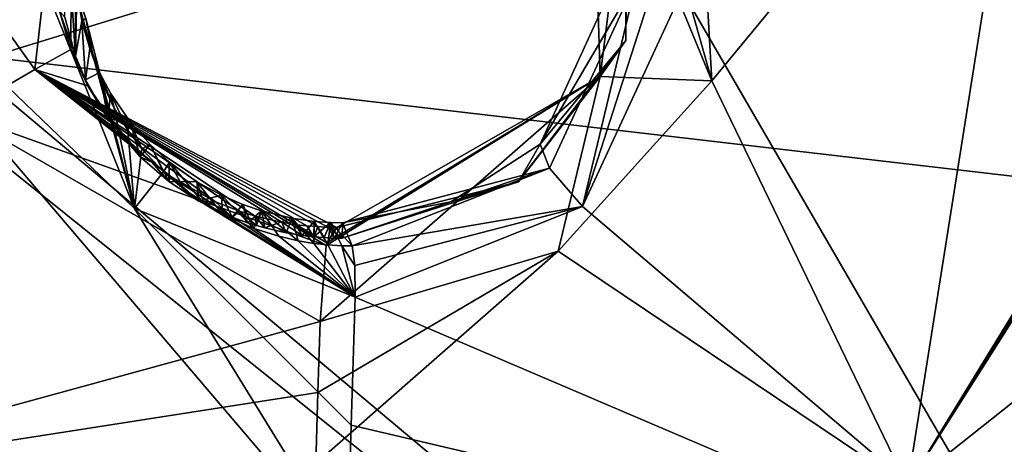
# Model space of a CAD drawing. Header units: millimetres. Extents: x -147 to 294, y -82 to 275.
# Tile 273 of 609: x 233.03 to 240.27, y 177.63 to 180.76. Entities that reach past the tile are written whole.
import ezdxf

# ---------------------------------------------------------------- set-up
doc = ezdxf.new("R2010")
doc.units = ezdxf.units.MM
doc.header["$LTSCALE"] = 67.506716
for name, color, linetype in [('1844', 7, 'CONTINUOUS'), ('1845', 7, 'CONTINUOUS'), ('2835', 7, 'CONTINUOUS'), ('2872', 7, 'CONTINUOUS'), ('2873', 7, 'CONTINUOUS'), ('2874', 7, 'CONTINUOUS'), ('2887', 7, 'CONTINUOUS'), ('2888', 7, 'CONTINUOUS'), ('2889', 7, 'CONTINUOUS'), ('2905', 7, 'CONTINUOUS'), ('2906', 7, 'CONTINUOUS'), ('2907', 7, 'CONTINUOUS'), ('3027', 7, 'CONTINUOUS'), ('3028', 7, 'CONTINUOUS'), ('751', 7, 'CONTINUOUS'), ('807', 7, 'CONTINUOUS')]:
    doc.layers.add(name, color=color, linetype=linetype)

msp = doc.modelspace()

# ---------------------------------------------------------------- linework, layer by layer
at = {"layer": '1844', "linetype": 'CONTINUOUS'}
for points in [[(237.9534, 183.2956, -20.3961), (240.4881, 183.1754, -20.7646), (238.1222, 180.3041, -21.3148), (237.9534, 183.2956, -20.3961)], [(240.4881, 183.1754, -20.7646), (239.5627, 177.324, -22.4176), (238.1222, 180.3041, -21.3148), (240.4881, 183.1754, -20.7646)], [(243.0205, 182.9747, -21.2007), (239.5627, 177.324, -22.4176), (240.4881, 183.1754, -20.7646), (243.0205, 182.9747, -21.2007)], [(243.0188, 182.8773, -21.2303), (239.5627, 177.324, -22.4176), (243.0205, 182.9747, -21.2007), (243.0188, 182.8773, -21.2303)], [(243.0203, 182.7799, -21.2604), (239.5627, 177.324, -22.4176), (243.0188, 182.8773, -21.2303), (243.0203, 182.7799, -21.2604)], [(243.9229, 180.7877, -22.0241), (239.5627, 177.324, -22.4176), (243.0203, 182.7799, -21.2604), (243.9229, 180.7877, -22.0241)], [(243.9209, 176.8241, -23.2844), (239.5627, 177.324, -22.4176), (243.9229, 180.7877, -22.0241), (243.9209, 176.8241, -23.2844)], [(238.1222, 180.3041, -21.3148), (239.5627, 177.324, -22.4176), (236.9935, 179.0509, -21.5539), (238.1222, 180.3041, -21.3148)], [(239.5627, 177.324, -22.4176), (235.2092, 177.4883, -21.8249), (236.9935, 179.0509, -21.5539), (239.5627, 177.324, -22.4176)], [(235.2092, 177.4883, -21.8249), (235.2256, 178.0116, -21.6686), (236.9935, 179.0509, -21.5539), (235.2092, 177.4883, -21.8249)], [(235.2256, 178.0116, -21.6686), (235.242, 178.5341, -21.5128), (236.9935, 179.0509, -21.5539), (235.2256, 178.0116, -21.6686)]]:
    msp.add_3dface(points, dxfattribs=at)
at = {"layer": '1845', "linetype": 'CONTINUOUS'}
for points in [[(237.9534, 183.2956, -20.3961), (238.1222, 180.3041, -21.3148), (237.408, 182.8351, -20.1728), (237.9534, 183.2956, -20.3961)], [(237.408, 182.8351, -20.1728), (238.1222, 180.3041, -21.3148), (237.2359, 182.4645, -19.5137), (237.408, 182.8351, -20.1728)], [(237.2359, 182.4645, -19.5137), (238.1222, 180.3041, -21.3148), (237.3011, 180.336, -20.2239), (237.2359, 182.4645, -19.5137)], [(236.9935, 179.0509, -21.5539), (235.242, 178.5341, -21.5128), (237.3011, 180.336, -20.2239), (236.9935, 179.0509, -21.5539)], [(237.3011, 180.336, -20.2239), (235.242, 178.5341, -21.5128), (235.2865, 179.093, -21.0904), (237.3011, 180.336, -20.2239)], [(235.29, 179.1129, -21.0578), (237.3011, 180.336, -20.2239), (235.2865, 179.093, -21.0904), (235.29, 179.1129, -21.0578)], [(235.3638, 179.2259, -20.3568), (237.3011, 180.336, -20.2239), (235.29, 179.1129, -21.0578), (235.3638, 179.2259, -20.3568)], [(238.1222, 180.3041, -21.3148), (236.9935, 179.0509, -21.5539), (237.3011, 180.336, -20.2239), (238.1222, 180.3041, -21.3148)]]:
    msp.add_3dface(points, dxfattribs=at)
at = {"layer": '2835', "linetype": 'CONTINUOUS'}
for points in [[(237.9039, 180.9686, -18.669), (240.432, 176.6055, -20.3364), (240.6313, 182.527, -18.5567), (237.9039, 180.9686, -18.669)], [(237.1716, 179.3803, -19.0582), (240.432, 176.6055, -20.3364), (237.9039, 180.9686, -18.669), (237.1716, 179.3803, -19.0582)], [(235.4991, 178.7131, -19.0719), (240.432, 176.6055, -20.3364), (237.1716, 179.3803, -19.0582), (235.4991, 178.7131, -19.0719)], [(235.4695, 177.771, -19.3523), (240.432, 176.6055, -20.3364), (235.4991, 178.7131, -19.0719), (235.4695, 177.771, -19.3523)], [(235.4398, 176.826, -19.6344), (240.432, 176.6055, -20.3364), (235.4695, 177.771, -19.3523), (235.4398, 176.826, -19.6344)]]:
    msp.add_3dface(points, dxfattribs=at)
at = {"layer": '2872', "linetype": 'CONTINUOUS'}
for points in [[(235.242, 178.5341, -21.5128), (230.8229, 177.3236, -21.4977), (232.582, 180.0623, -20.8017), (235.242, 178.5341, -21.5128)], [(235.242, 178.5341, -21.5128), (235.2256, 178.0116, -21.6686), (230.8229, 177.3236, -21.4977), (235.242, 178.5341, -21.5128)], [(235.2256, 178.0116, -21.6686), (235.2092, 177.4883, -21.8249), (230.8229, 177.3236, -21.4977), (235.2256, 178.0116, -21.6686)]]:
    msp.add_3dface(points, dxfattribs=at)
at = {"layer": '2873', "linetype": 'CONTINUOUS'}
for points in [[(233.1429, 180.3889, -20.4845), (232.2166, 181.686, -20.2841), (233.419, 182.8203, -19.7382), (233.1429, 180.3889, -20.4845)], [(233.1429, 180.3889, -20.4845), (233.419, 182.8203, -19.7382), (233.4077, 180.5369, -19.7502), (233.1429, 180.3889, -20.4845)], [(233.4077, 180.5369, -19.7502), (233.419, 182.8203, -19.7382), (233.3253, 180.8185, -19.651), (233.4077, 180.5369, -19.7502)], [(232.582, 180.0623, -20.8017), (232.2166, 181.686, -20.2841), (233.1429, 180.3889, -20.4845), (232.582, 180.0623, -20.8017)], [(233.5334, 180.2674, -19.8488), (233.1429, 180.3889, -20.4845), (233.4077, 180.5369, -19.7502), (233.5334, 180.2674, -19.8488)], [(235.2865, 179.093, -21.0904), (232.582, 180.0623, -20.8017), (233.1429, 180.3889, -20.4845), (235.2865, 179.093, -21.0904)], [(235.3638, 179.2259, -20.3568), (235.29, 179.1129, -21.0578), (233.1429, 180.3889, -20.4845), (235.3638, 179.2259, -20.3568)], [(235.3638, 179.2259, -20.3568), (233.1429, 180.3889, -20.4845), (235.3028, 179.2247, -20.3401), (235.3638, 179.2259, -20.3568)], [(235.29, 179.1129, -21.0578), (235.2865, 179.093, -21.0904), (233.1429, 180.3889, -20.4845), (235.29, 179.1129, -21.0578)], [(235.3028, 179.2247, -20.3401), (233.1429, 180.3889, -20.4845), (235.225, 179.2319, -20.3486), (235.3028, 179.2247, -20.3401)], [(235.225, 179.2319, -20.3486), (233.1429, 180.3889, -20.4845), (235.1429, 179.237, -20.3302), (235.225, 179.2319, -20.3486)], [(235.1429, 179.237, -20.3302), (233.1429, 180.3889, -20.4845), (235.0689, 179.2459, -20.3205), (235.1429, 179.237, -20.3302)], [(235.0689, 179.2459, -20.3205), (233.1429, 180.3889, -20.4845), (234.9598, 179.2637, -20.3058), (235.0689, 179.2459, -20.3205)], [(234.9598, 179.2637, -20.3058), (233.1429, 180.3889, -20.4845), (234.7642, 179.3091, -20.2684), (234.9598, 179.2637, -20.3058)], [(234.7642, 179.3091, -20.2684), (233.1429, 180.3889, -20.4845), (234.649, 179.3454, -20.2456), (234.7642, 179.3091, -20.2684)], [(234.649, 179.3454, -20.2456), (233.1429, 180.3889, -20.4845), (234.4731, 179.4155, -20.2071), (234.649, 179.3454, -20.2456)], [(234.4731, 179.4155, -20.2071), (233.1429, 180.3889, -20.4845), (234.1426, 179.6018, -20.1168), (234.4731, 179.4155, -20.2071)], [(234.1426, 179.6018, -20.1168), (233.1429, 180.3889, -20.4845), (234.0032, 179.7071, -20.0704), (234.1426, 179.6018, -20.1168)], [(234.0032, 179.7071, -20.0704), (233.1429, 180.3889, -20.4845), (233.8431, 179.8544, -20.0091), (234.0032, 179.7071, -20.0704)], [(233.8431, 179.8544, -20.0091), (233.1429, 180.3889, -20.4845), (233.7182, 179.9951, -19.953), (233.8431, 179.8544, -20.0091)], [(233.7182, 179.9951, -19.953), (233.1429, 180.3889, -20.4845), (233.5334, 180.2674, -19.8488), (233.7182, 179.9951, -19.953)], [(235.2865, 179.093, -21.0904), (235.242, 178.5341, -21.5128), (232.582, 180.0623, -20.8017), (235.2865, 179.093, -21.0904)]]:
    msp.add_3dface(points, dxfattribs=at)
at = {"layer": '2874', "linetype": 'CONTINUOUS'}
for points in [[(233.4077, 180.5369, -19.7502), (233.3253, 180.8185, -19.651), (233.4426, 180.4866, -19.3878), (233.4077, 180.5369, -19.7502)], [(233.4426, 180.4866, -19.3878), (233.3253, 180.8185, -19.651), (233.3637, 180.7734, -19.2948), (233.4426, 180.4866, -19.3878)], [(233.5334, 180.2674, -19.8488), (233.4077, 180.5369, -19.7502), (233.5147, 180.3127, -19.4463), (233.5334, 180.2674, -19.8488)], [(233.5147, 180.3127, -19.4463), (233.4077, 180.5369, -19.7502), (233.4426, 180.4866, -19.3878), (233.5147, 180.3127, -19.4463)], [(233.6824, 180.0235, -19.5483), (233.5334, 180.2674, -19.8488), (233.5147, 180.3127, -19.4463), (233.6824, 180.0235, -19.5483)], [(233.7182, 179.9951, -19.953), (233.5334, 180.2674, -19.8488), (233.6824, 180.0235, -19.5483), (233.7182, 179.9951, -19.953)], [(233.917, 179.7458, -19.6533), (233.7182, 179.9951, -19.953), (233.6824, 180.0235, -19.5483), (233.917, 179.7458, -19.6533)], [(233.8431, 179.8544, -20.0091), (233.7182, 179.9951, -19.953), (233.917, 179.7458, -19.6533), (233.8431, 179.8544, -20.0091)], [(234.0032, 179.7071, -20.0704), (233.8431, 179.8544, -20.0091), (233.917, 179.7458, -19.6533), (234.0032, 179.7071, -20.0704)], [(234.1293, 179.5636, -19.7282), (234.0032, 179.7071, -20.0704), (233.917, 179.7458, -19.6533), (234.1293, 179.5636, -19.7282)], [(234.1426, 179.6018, -20.1168), (234.0032, 179.7071, -20.0704), (234.1293, 179.5636, -19.7282), (234.1426, 179.6018, -20.1168)], [(234.3504, 179.4201, -19.7925), (234.1426, 179.6018, -20.1168), (234.1293, 179.5636, -19.7282), (234.3504, 179.4201, -19.7925)], [(234.4731, 179.4155, -20.2071), (234.1426, 179.6018, -20.1168), (234.3504, 179.4201, -19.7925), (234.4731, 179.4155, -20.2071)], [(234.5952, 179.3025, -19.8515), (234.4731, 179.4155, -20.2071), (234.3504, 179.4201, -19.7925), (234.5952, 179.3025, -19.8515)], [(234.649, 179.3454, -20.2456), (234.4731, 179.4155, -20.2071), (234.5952, 179.3025, -19.8515), (234.649, 179.3454, -20.2456)], [(234.7085, 179.2603, -19.8745), (234.649, 179.3454, -20.2456), (234.5952, 179.3025, -19.8515), (234.7085, 179.2603, -19.8745)], [(234.7642, 179.3091, -20.2684), (234.649, 179.3454, -20.2456), (234.7725, 179.2399, -19.8873), (234.7642, 179.3091, -20.2684)], [(234.7725, 179.2399, -19.8873), (234.649, 179.3454, -20.2456), (234.7085, 179.2603, -19.8745), (234.7725, 179.2399, -19.8873)], [(234.9598, 179.2637, -20.3058), (234.7642, 179.3091, -20.2684), (234.9908, 179.1867, -19.9294), (234.9598, 179.2637, -20.3058)], [(234.9908, 179.1867, -19.9294), (234.7642, 179.3091, -20.2684), (234.8345, 179.2223, -19.8997), (234.9908, 179.1867, -19.9294)], [(234.8345, 179.2223, -19.8997), (234.7642, 179.3091, -20.2684), (234.7725, 179.2399, -19.8873), (234.8345, 179.2223, -19.8997)], [(235.0689, 179.2459, -20.3205), (234.9598, 179.2637, -20.3058), (235.1099, 179.1667, -19.9447), (235.0689, 179.2459, -20.3205)], [(235.1099, 179.1667, -19.9447), (234.9598, 179.2637, -20.3058), (234.9908, 179.1867, -19.9294), (235.1099, 179.1667, -19.9447)], [(235.1429, 179.237, -20.3302), (235.0689, 179.2459, -20.3205), (235.1955, 179.1568, -19.9562), (235.1429, 179.237, -20.3302)], [(235.1955, 179.1568, -19.9562), (235.0689, 179.2459, -20.3205), (235.1099, 179.1667, -19.9447), (235.1955, 179.1568, -19.9562)], [(235.225, 179.2319, -20.3486), (235.1429, 179.237, -20.3302), (235.1955, 179.1568, -19.9562), (235.225, 179.2319, -20.3486)], [(235.2714, 179.1526, -19.9734), (235.225, 179.2319, -20.3486), (235.1955, 179.1568, -19.9562), (235.2714, 179.1526, -19.9734)], [(235.3028, 179.2247, -20.3401), (235.225, 179.2319, -20.3486), (235.2714, 179.1526, -19.9734), (235.3028, 179.2247, -20.3401)], [(235.3449, 179.1453, -19.9637), (235.3028, 179.2247, -20.3401), (235.2714, 179.1526, -19.9734), (235.3449, 179.1453, -19.9637)], [(235.3638, 179.2259, -20.3568), (235.3028, 179.2247, -20.3401), (235.4033, 179.1472, -19.9809), (235.3638, 179.2259, -20.3568)], [(235.4033, 179.1472, -19.9809), (235.3028, 179.2247, -20.3401), (235.3449, 179.1453, -19.9637), (235.4033, 179.1472, -19.9809)]]:
    msp.add_3dface(points, dxfattribs=at)
at = {"layer": '2887', "linetype": 'CONTINUOUS'}
for points in [[(233.4426, 180.4866, -19.3878), (233.3637, 180.7734, -19.2948), (233.3719, 181.5742, -19.0562), (233.4426, 180.4866, -19.3878)], [(233.4426, 180.4866, -19.3878), (233.3719, 181.5742, -19.0562), (233.4449, 181.2142, -19.1704), (233.4426, 180.4866, -19.3878)], [(233.4532, 180.9713, -19.2437), (233.4426, 180.4866, -19.3878), (233.4449, 181.2142, -19.1704), (233.4532, 180.9713, -19.2437)], [(233.4895, 180.7459, -19.3144), (233.4426, 180.4866, -19.3878), (233.4532, 180.9713, -19.2437), (233.4895, 180.7459, -19.3144)], [(233.5147, 180.3127, -19.4463), (233.4426, 180.4866, -19.3878), (233.4895, 180.7459, -19.3144), (233.5147, 180.3127, -19.4463)], [(233.5472, 180.5434, -19.3802), (233.5147, 180.3127, -19.4463), (233.4895, 180.7459, -19.3144), (233.5472, 180.5434, -19.3802)], [(233.6188, 180.3671, -19.4396), (233.5147, 180.3127, -19.4463), (233.5472, 180.5434, -19.3802), (233.6188, 180.3671, -19.4396)], [(233.6824, 180.0235, -19.5483), (233.5147, 180.3127, -19.4463), (233.6188, 180.3671, -19.4396), (233.6824, 180.0235, -19.5483)], [(233.6994, 180.2139, -19.4929), (233.6824, 180.0235, -19.5483), (233.6188, 180.3671, -19.4396), (233.6994, 180.2139, -19.4929)], [(233.8438, 180.0024, -19.5696), (233.6824, 180.0235, -19.5483), (233.6994, 180.2139, -19.4929), (233.8438, 180.0024, -19.5696)], [(233.917, 179.7458, -19.6533), (233.6824, 180.0235, -19.5483), (233.8438, 180.0024, -19.5696), (233.917, 179.7458, -19.6533)], [(233.9912, 179.8364, -19.6332), (233.917, 179.7458, -19.6533), (233.8438, 180.0024, -19.5696), (233.9912, 179.8364, -19.6332)], [(234.1293, 179.5636, -19.7282), (233.917, 179.7458, -19.6533), (233.9912, 179.8364, -19.6332), (234.1293, 179.5636, -19.7282)], [(234.1347, 179.7065, -19.6858), (234.1293, 179.5636, -19.7282), (233.9912, 179.8364, -19.6332), (234.1347, 179.7065, -19.6858)], [(234.3354, 179.5628, -19.7482), (234.1293, 179.5636, -19.7282), (234.1347, 179.7065, -19.6858), (234.3354, 179.5628, -19.7482)], [(234.3504, 179.4201, -19.7925), (234.1293, 179.5636, -19.7282), (234.3354, 179.5628, -19.7482), (234.3504, 179.4201, -19.7925)], [(234.5153, 179.4632, -19.7956), (234.3504, 179.4201, -19.7925), (234.3354, 179.5628, -19.7482), (234.5153, 179.4632, -19.7956)], [(234.5952, 179.3025, -19.8515), (234.3504, 179.4201, -19.7925), (234.5153, 179.4632, -19.7956), (234.5952, 179.3025, -19.8515)], [(234.6736, 179.3945, -19.8319), (234.5952, 179.3025, -19.8515), (234.5153, 179.4632, -19.7956), (234.6736, 179.3945, -19.8319)], [(234.7085, 179.2603, -19.8745), (234.5952, 179.3025, -19.8515), (234.6736, 179.3945, -19.8319), (234.7085, 179.2603, -19.8745)], [(234.8114, 179.3474, -19.8598), (234.7085, 179.2603, -19.8745), (234.6736, 179.3945, -19.8319), (234.8114, 179.3474, -19.8598)], [(234.7725, 179.2399, -19.8873), (234.7085, 179.2603, -19.8745), (234.8114, 179.3474, -19.8598), (234.7725, 179.2399, -19.8873)], [(234.8345, 179.2223, -19.8997), (234.7725, 179.2399, -19.8873), (234.8114, 179.3474, -19.8598), (234.8345, 179.2223, -19.8997)], [(235.0332, 179.2937, -19.8984), (234.8345, 179.2223, -19.8997), (234.8114, 179.3474, -19.8598), (235.0332, 179.2937, -19.8984)], [(234.9908, 179.1867, -19.9294), (234.8345, 179.2223, -19.8997), (235.0332, 179.2937, -19.8984), (234.9908, 179.1867, -19.9294)], [(235.1099, 179.1667, -19.9447), (234.9908, 179.1867, -19.9294), (235.0332, 179.2937, -19.8984), (235.1099, 179.1667, -19.9447)], [(235.1976, 179.2706, -19.9223), (235.1099, 179.1667, -19.9447), (235.0332, 179.2937, -19.8984), (235.1976, 179.2706, -19.9223)], [(235.1955, 179.1568, -19.9562), (235.1099, 179.1667, -19.9447), (235.1976, 179.2706, -19.9223), (235.1955, 179.1568, -19.9562)], [(235.3189, 179.2615, -19.9377), (235.1955, 179.1568, -19.9562), (235.1976, 179.2706, -19.9223), (235.3189, 179.2615, -19.9377)], [(235.2714, 179.1526, -19.9734), (235.1955, 179.1568, -19.9562), (235.3189, 179.2615, -19.9377), (235.2714, 179.1526, -19.9734)], [(235.3449, 179.1453, -19.9637), (235.2714, 179.1526, -19.9734), (235.3189, 179.2615, -19.9377), (235.3449, 179.1453, -19.9637)], [(235.4069, 179.2597, -19.9474), (235.3449, 179.1453, -19.9637), (235.3189, 179.2615, -19.9377), (235.4069, 179.2597, -19.9474)], [(235.4033, 179.1472, -19.9809), (235.3449, 179.1453, -19.9637), (235.4069, 179.2597, -19.9474), (235.4033, 179.1472, -19.9809)]]:
    msp.add_3dface(points, dxfattribs=at)
at = {"layer": '2888', "linetype": 'CONTINUOUS'}
for points in [[(237.5, 181.914, -19.3881), (237.4897, 180.6031, -19.7796), (237.4885, 181.2699, -19.5795), (237.5, 181.914, -19.3881)], [(237.4876, 181.2142, -19.596), (237.4897, 180.6031, -19.7796), (236.859, 179.8389, -19.9345), (237.4876, 181.2142, -19.596)], [(237.4885, 181.2699, -19.5795), (237.4897, 180.6031, -19.7796), (237.4876, 181.2142, -19.596), (237.4885, 181.2699, -19.5795)], [(237.4897, 180.6031, -19.7796), (236.7009, 179.5629, -19.9991), (236.859, 179.8389, -19.9345), (237.4897, 180.6031, -19.7796)], [(236.859, 179.8389, -19.9345), (236.7009, 179.5629, -19.9991), (236.2025, 179.4154, -19.9869), (236.859, 179.8389, -19.9345)], [(236.7009, 179.5629, -19.9991), (235.4033, 179.1472, -19.9809), (236.2025, 179.4154, -19.9869), (236.7009, 179.5629, -19.9991)], [(235.4033, 179.1472, -19.9809), (235.4069, 179.2597, -19.9474), (236.2025, 179.4154, -19.9869), (235.4033, 179.1472, -19.9809)]]:
    msp.add_3dface(points, dxfattribs=at)
at = {"layer": '2889', "linetype": 'CONTINUOUS'}
for points in [[(237.2359, 182.4645, -19.5137), (237.3011, 180.336, -20.2239), (237.5, 181.914, -19.3881), (237.2359, 182.4645, -19.5137)], [(237.3011, 180.336, -20.2239), (237.4897, 180.6031, -19.7796), (237.5, 181.914, -19.3881), (237.3011, 180.336, -20.2239)], [(237.3011, 180.336, -20.2239), (236.7009, 179.5629, -19.9991), (237.4897, 180.6031, -19.7796), (237.3011, 180.336, -20.2239)], [(237.3011, 180.336, -20.2239), (235.3638, 179.2259, -20.3568), (236.7009, 179.5629, -19.9991), (237.3011, 180.336, -20.2239)], [(235.3638, 179.2259, -20.3568), (235.4033, 179.1472, -19.9809), (236.7009, 179.5629, -19.9991), (235.3638, 179.2259, -20.3568)]]:
    msp.add_3dface(points, dxfattribs=at)
at = {"layer": '2905', "linetype": 'CONTINUOUS'}
for points in [[(233.4895, 180.7459, -19.3144), (233.4532, 180.9713, -19.2437), (233.5173, 180.7646, -18.5797), (233.4895, 180.7459, -19.3144)], [(233.5663, 180.5111, -18.6621), (233.4895, 180.7459, -19.3144), (233.5173, 180.7646, -18.5797), (233.5663, 180.5111, -18.6621)], [(233.5472, 180.5434, -19.3802), (233.4895, 180.7459, -19.3144), (233.5663, 180.5111, -18.6621), (233.5472, 180.5434, -19.3802)], [(233.6188, 180.3671, -19.4396), (233.5472, 180.5434, -19.3802), (233.6393, 180.2925, -18.7359), (233.6188, 180.3671, -19.4396)], [(233.6393, 180.2925, -18.7359), (233.5472, 180.5434, -19.3802), (233.5663, 180.5111, -18.6621), (233.6393, 180.2925, -18.7359)], [(233.6994, 180.2139, -19.4929), (233.6188, 180.3671, -19.4396), (233.7278, 180.1046, -18.8017), (233.6994, 180.2139, -19.4929)], [(233.7278, 180.1046, -18.8017), (233.6188, 180.3671, -19.4396), (233.6393, 180.2925, -18.7359), (233.7278, 180.1046, -18.8017)], [(233.8438, 180.0024, -19.5696), (233.6994, 180.2139, -19.4929), (233.8261, 179.9431, -18.8603), (233.8438, 180.0024, -19.5696)], [(233.8261, 179.9431, -18.8603), (233.6994, 180.2139, -19.4929), (233.7278, 180.1046, -18.8017), (233.8261, 179.9431, -18.8603)], [(233.9301, 179.8044, -18.9124), (233.8438, 180.0024, -19.5696), (233.8261, 179.9431, -18.8603), (233.9301, 179.8044, -18.9124)], [(233.9912, 179.8364, -19.6332), (233.8438, 180.0024, -19.5696), (233.9301, 179.8044, -18.9124), (233.9912, 179.8364, -19.6332)], [(234.0887, 179.6342, -18.9794), (233.9912, 179.8364, -19.6332), (233.9301, 179.8044, -18.9124), (234.0887, 179.6342, -18.9794)], [(234.1347, 179.7065, -19.6858), (233.9912, 179.8364, -19.6332), (234.0887, 179.6342, -18.9794), (234.1347, 179.7065, -19.6858)], [(234.2432, 179.5022, -19.0344), (234.1347, 179.7065, -19.6858), (234.0887, 179.6342, -18.9794), (234.2432, 179.5022, -19.0344)], [(234.3354, 179.5628, -19.7482), (234.1347, 179.7065, -19.6858), (234.3886, 179.4008, -19.0794), (234.3354, 179.5628, -19.7482)], [(234.3886, 179.4008, -19.0794), (234.1347, 179.7065, -19.6858), (234.2432, 179.5022, -19.0344), (234.3886, 179.4008, -19.0794)], [(234.5153, 179.4632, -19.7956), (234.3354, 179.5628, -19.7482), (234.523, 179.3231, -19.1162), (234.5153, 179.4632, -19.7956)], [(234.523, 179.3231, -19.1162), (234.3354, 179.5628, -19.7482), (234.3886, 179.4008, -19.0794), (234.523, 179.3231, -19.1162)], [(234.6736, 179.3945, -19.8319), (234.5153, 179.4632, -19.7956), (234.7547, 179.2193, -19.1706), (234.6736, 179.3945, -19.8319)], [(234.7547, 179.2193, -19.1706), (234.5153, 179.4632, -19.7956), (234.523, 179.3231, -19.1162), (234.7547, 179.2193, -19.1706)], [(234.8114, 179.3474, -19.8598), (234.6736, 179.3945, -19.8319), (234.7547, 179.2193, -19.1706), (234.8114, 179.3474, -19.8598)], [(234.9374, 179.1607, -19.2068), (234.8114, 179.3474, -19.8598), (234.7547, 179.2193, -19.1706), (234.9374, 179.1607, -19.2068)], [(235.0332, 179.2937, -19.8984), (234.8114, 179.3474, -19.8598), (235.0795, 179.1279, -19.2316), (235.0332, 179.2937, -19.8984)], [(235.0795, 179.1279, -19.2316), (234.8114, 179.3474, -19.8598), (234.9374, 179.1607, -19.2068), (235.0795, 179.1279, -19.2316)], [(235.1976, 179.2706, -19.9223), (235.0332, 179.2937, -19.8984), (235.1947, 179.109, -19.2484), (235.1976, 179.2706, -19.9223)], [(235.1947, 179.109, -19.2484), (235.0332, 179.2937, -19.8984), (235.0795, 179.1279, -19.2316), (235.1947, 179.109, -19.2484)], [(235.2984, 179.0972, -19.2619), (235.1976, 179.2706, -19.9223), (235.1947, 179.109, -19.2484), (235.2984, 179.0972, -19.2619)], [(235.3189, 179.2615, -19.9377), (235.1976, 179.2706, -19.9223), (235.2984, 179.0972, -19.2619), (235.3189, 179.2615, -19.9377)], [(235.4013, 179.0909, -19.2742), (235.3189, 179.2615, -19.9377), (235.2984, 179.0972, -19.2619), (235.4013, 179.0909, -19.2742)], [(235.4069, 179.2597, -19.9474), (235.3189, 179.2615, -19.9377), (235.4767, 179.0897, -19.2841), (235.4069, 179.2597, -19.9474)], [(235.4767, 179.0897, -19.2841), (235.3189, 179.2615, -19.9377), (235.4013, 179.0909, -19.2742), (235.4767, 179.0897, -19.2841)]]:
    msp.add_3dface(points, dxfattribs=at)
at = {"layer": '2906', "linetype": 'CONTINUOUS'}
for points in [[(233.2308, 180.9688, -18.1769), (233.8763, 179.3665, -18.7152), (233.4337, 180.9924, -18.2788), (233.2308, 180.9688, -18.1769)], [(233.8763, 179.3665, -18.7152), (233.5173, 180.7646, -18.5797), (233.4337, 180.9924, -18.2788), (233.8763, 179.3665, -18.7152)], [(233.5663, 180.5111, -18.6621), (233.5173, 180.7646, -18.5797), (233.8763, 179.3665, -18.7152), (233.5663, 180.5111, -18.6621)], [(233.6393, 180.2925, -18.7359), (233.5663, 180.5111, -18.6621), (233.8763, 179.3665, -18.7152), (233.6393, 180.2925, -18.7359)], [(233.7278, 180.1046, -18.8017), (233.6393, 180.2925, -18.7359), (233.8763, 179.3665, -18.7152), (233.7278, 180.1046, -18.8017)], [(233.8261, 179.9431, -18.8603), (233.7278, 180.1046, -18.8017), (233.8763, 179.3665, -18.7152), (233.8261, 179.9431, -18.8603)], [(233.9301, 179.8044, -18.9124), (233.8261, 179.9431, -18.8603), (233.8763, 179.3665, -18.7152), (233.9301, 179.8044, -18.9124)], [(234.0887, 179.6342, -18.9794), (233.9301, 179.8044, -18.9124), (233.8763, 179.3665, -18.7152), (234.0887, 179.6342, -18.9794)], [(235.4991, 178.7131, -19.0719), (234.0887, 179.6342, -18.9794), (233.8763, 179.3665, -18.7152), (235.4991, 178.7131, -19.0719)], [(235.4991, 178.7131, -19.0719), (234.2432, 179.5022, -19.0344), (234.0887, 179.6342, -18.9794), (235.4991, 178.7131, -19.0719)], [(235.4991, 178.7131, -19.0719), (234.3886, 179.4008, -19.0794), (234.2432, 179.5022, -19.0344), (235.4991, 178.7131, -19.0719)], [(235.4991, 178.7131, -19.0719), (234.523, 179.3231, -19.1162), (234.3886, 179.4008, -19.0794), (235.4991, 178.7131, -19.0719)], [(235.4991, 178.7131, -19.0719), (234.7547, 179.2193, -19.1706), (234.523, 179.3231, -19.1162), (235.4991, 178.7131, -19.0719)], [(235.4991, 178.7131, -19.0719), (234.9374, 179.1607, -19.2068), (234.7547, 179.2193, -19.1706), (235.4991, 178.7131, -19.0719)], [(235.4991, 178.7131, -19.0719), (235.0795, 179.1279, -19.2316), (234.9374, 179.1607, -19.2068), (235.4991, 178.7131, -19.0719)], [(235.4991, 178.7131, -19.0719), (235.1947, 179.109, -19.2484), (235.0795, 179.1279, -19.2316), (235.4991, 178.7131, -19.0719)], [(235.4991, 178.7131, -19.0719), (235.2984, 179.0972, -19.2619), (235.1947, 179.109, -19.2484), (235.4991, 178.7131, -19.0719)], [(235.4991, 178.7131, -19.0719), (235.4013, 179.0909, -19.2742), (235.2984, 179.0972, -19.2619), (235.4991, 178.7131, -19.0719)], [(235.4013, 179.0909, -19.2742), (235.4991, 178.7131, -19.0719), (235.4963, 178.9468, -19.0981), (235.4013, 179.0909, -19.2742)], [(235.4767, 179.0897, -19.2841), (235.4013, 179.0909, -19.2742), (235.4963, 178.9468, -19.0981), (235.4767, 179.0897, -19.2841)]]:
    msp.add_3dface(points, dxfattribs=at)
at = {"layer": '2907', "linetype": 'CONTINUOUS'}
for points in [[(230.4178, 176.6061, -19.2814), (235.4398, 176.826, -19.6344), (230.5854, 182.5269, -17.499), (230.4178, 176.6061, -19.2814)], [(230.5854, 182.5269, -17.499), (235.4398, 176.826, -19.6344), (233.8763, 179.3665, -18.7152), (230.5854, 182.5269, -17.499)], [(230.5854, 182.5269, -17.499), (233.8763, 179.3665, -18.7152), (233.2308, 180.9688, -18.1769), (230.5854, 182.5269, -17.499)], [(235.4398, 176.826, -19.6344), (235.4695, 177.771, -19.3523), (233.8763, 179.3665, -18.7152), (235.4398, 176.826, -19.6344)], [(235.4695, 177.771, -19.3523), (235.4991, 178.7131, -19.0719), (233.8763, 179.3665, -18.7152), (235.4695, 177.771, -19.3523)]]:
    msp.add_3dface(points, dxfattribs=at)
at = {"layer": '3027', "linetype": 'CONTINUOUS'}
for points in [[(236.9295, 179.6633, -19.2699), (237.1716, 179.3803, -19.0582), (237.5713, 181.0527, -18.9181), (236.9295, 179.6633, -19.2699)], [(237.5713, 181.0527, -18.9181), (237.1716, 179.3803, -19.0582), (237.6876, 180.9916, -18.7239), (237.5713, 181.0527, -18.9181)], [(237.1716, 179.3803, -19.0582), (237.9039, 180.9686, -18.669), (237.6876, 180.9916, -18.7239), (237.1716, 179.3803, -19.0582)], [(235.4767, 179.0897, -19.2841), (237.1716, 179.3803, -19.0582), (236.9295, 179.6633, -19.2699), (235.4767, 179.0897, -19.2841)], [(237.1716, 179.3803, -19.0582), (235.4767, 179.0897, -19.2841), (235.4963, 178.9468, -19.0981), (237.1716, 179.3803, -19.0582)], [(235.4991, 178.7131, -19.0719), (237.1716, 179.3803, -19.0582), (235.4963, 178.9468, -19.0981), (235.4991, 178.7131, -19.0719)]]:
    msp.add_3dface(points, dxfattribs=at)
at = {"layer": '3028', "linetype": 'CONTINUOUS'}
for points in [[(237.4876, 181.2142, -19.596), (236.859, 179.8389, -19.9345), (237.5713, 181.0527, -18.9181), (237.4876, 181.2142, -19.596)], [(236.859, 179.8389, -19.9345), (236.9295, 179.6633, -19.2699), (237.5713, 181.0527, -18.9181), (236.859, 179.8389, -19.9345)], [(236.859, 179.8389, -19.9345), (236.2025, 179.4154, -19.9869), (236.9295, 179.6633, -19.2699), (236.859, 179.8389, -19.9345)], [(236.2025, 179.4154, -19.9869), (235.4069, 179.2597, -19.9474), (236.9295, 179.6633, -19.2699), (236.2025, 179.4154, -19.9869)], [(235.4069, 179.2597, -19.9474), (235.4767, 179.0897, -19.2841), (236.9295, 179.6633, -19.2699), (235.4069, 179.2597, -19.9474)]]:
    msp.add_3dface(points, dxfattribs=at)
at = {"layer": '751', "linetype": 'CONTINUOUS'}
for points in [[(232.317, 180.3264, -49.292), (232.5161, 191.0117, -47.4006), (256.1637, 187.6719, -49.125), (232.317, 180.3264, -49.292)], [(232.1514, 169.8574, -50.8643), (232.317, 180.3264, -49.292), (256.1637, 187.6719, -49.125), (232.1514, 169.8574, -50.8643)], [(249.1904, 168.567, -51.6094), (232.1514, 169.8574, -50.8643), (256.1637, 187.6719, -49.125), (249.1904, 168.567, -51.6094)]]:
    msp.add_3dface(points, dxfattribs=at)
at = {"layer": '807', "linetype": 'CONTINUOUS'}
for points in [[(232.7219, 190.6383, -45.4466), (232.5324, 180.5112, -47.2455), (251.8813, 178.2578, -48.5114), (232.7219, 190.6383, -45.4466)], [(232.7219, 190.6383, -45.4466), (251.8813, 178.2578, -48.5114), (245.505, 189.6732, -46.5619), (232.7219, 190.6383, -45.4466)], [(232.5324, 180.5112, -47.2455), (232.5236, 180.0038, -47.329), (246.5433, 168.7383, -49.6388), (232.5324, 180.5112, -47.2455)], [(232.5324, 180.5112, -47.2455), (246.5433, 168.7383, -49.6388), (251.8813, 178.2578, -48.5114), (232.5324, 180.5112, -47.2455)], [(232.5236, 180.0038, -47.329), (232.3588, 169.5868, -48.8935), (246.5433, 168.7383, -49.6388), (232.5236, 180.0038, -47.329)]]:
    msp.add_3dface(points, dxfattribs=at)

doc.saveas('drawing.dxf')
